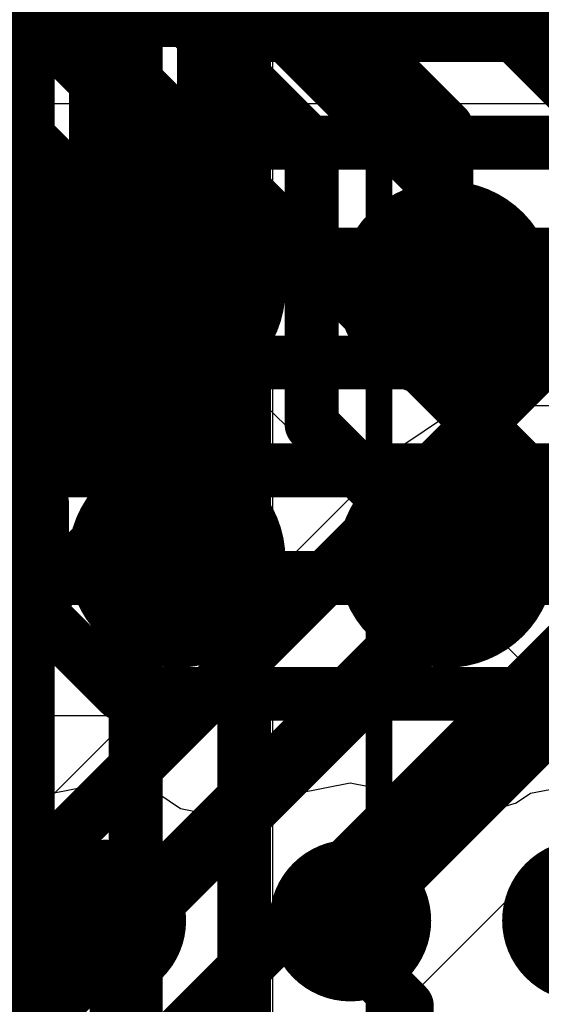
# Model space of a CAD drawing. Header units: millimetres. Extents: x -2 to 68, y -2 to 27.4.
# Tile 362 of 594: x 30.3 to 31.3, y 20.7 to 22.5. Entities that reach past the tile are written whole.
import ezdxf

# ---------------------------------------------------------------- set-up
doc = ezdxf.new("R2010")
doc.units = ezdxf.units.MM
for name, color, linetype in [('BottomLayer', 5, 'Continuous'), ('DrillGuide', 244, 'Continuous'), ('Mechanical10', 56, 'Continuous'), ('Mechanical13', 56, 'Continuous'), ('Mechanical6', 56, 'Continuous'), ('MidLayer2', 76, 'Continuous'), ('MidLayer3', 90, 'Continuous'), ('MidLayer4', 156, 'Continuous'), ('MidLayer5', 130, 'Continuous'), ('MidLayer6', 216, 'Continuous'), ('MultiLayer', 9, 'Continuous'), ('TopLayer', 1, 'Continuous'), ('TopPaste', 8, 'Continuous'), ('TopSolder', 216, 'Continuous'), ('ViaHoleLayer', 16, 'Continuous')]:
    doc.layers.add(name, color=color, linetype=linetype)

# ---------------------------------------------------------------- blocks, each defined once
blk = doc.blocks.new('SDINBDG4_16G_F_________1_B_51')
at = {"layer": 'Mechanical10', "const_width": 0.0999998}
blk.add_lwpolyline([(5.749998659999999, -6.4999997), (5.749998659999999, 6.50000224)], dxfattribs=at)
at = {"layer": 'Mechanical6', "const_width": 0.0499999}
blk.add_lwpolyline([(5.99999816, -6.7499992), (5.99999816, 6.750001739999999)], dxfattribs=at)
blk = doc.blocks.new('BGA486C50P27X27_1400X1400X125_227')
at = {"layer": 'Mechanical13', "const_width": 0.0999998}
blk.add_lwpolyline([(7.00000124, 7.00000124), (7.00000124, -6.9999987)], dxfattribs=at)
at = {"layer": 'TopLayer', "const_width": 0.0999998}
for points in [[(5.9500008, 5.49999916, 1), (6.0500006, 5.49999916, 1)], [(6.449999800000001, 5.49999916, 1), (6.5499996, 5.49999916, 1)], [(5.9500008, 5.00000016, 1), (6.0500006, 5.00000016, 1)], [(6.449999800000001, 5.00000016, 1), (6.5499996, 5.00000016, 1)]]:
    blk.add_lwpolyline(points, format="xyb", close=True, dxfattribs=at)
at = {"layer": 'TopPaste', "const_width": 0.0999998}
for points in [[(5.9500008, 5.49999916, 1), (6.0500006, 5.49999916, 1)], [(6.449999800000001, 5.49999916, 1), (6.5499996, 5.49999916, 1)], [(5.9500008, 5.00000016, 1), (6.0500006, 5.00000016, 1)], [(6.449999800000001, 5.00000016, 1), (6.5499996, 5.00000016, 1)]]:
    blk.add_lwpolyline(points, format="xyb", close=True, dxfattribs=at)
at = {"layer": 'TopSolder', "const_width": 0.2015998}
for points in [[(5.899200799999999, 5.49999916, 1), (6.1008006, 5.49999916, 1)], [(6.3991998, 5.49999916, 1), (6.600799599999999, 5.49999916, 1)], [(5.899200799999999, 5.00000016, 1), (6.1008006, 5.00000016, 1)], [(6.3991998, 5.00000016, 1), (6.600799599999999, 5.00000016, 1)]]:
    blk.add_lwpolyline(points, format="xyb", close=True, dxfattribs=at)

msp = doc.modelspace()

# ---------------------------------------------------------------- linework, layer by layer
at = {"layer": 'BottomLayer'}
for p, q in [((30.18602294, 22.3451039), (31.65117876, 22.3451039)), ((31.22257154, 21.7843735), (31.12502538, 21.76497044)), ((31.78043682, 21.7843735), (31.22257154, 21.7843735)), ((31.12502538, 21.76497044), (31.04233314, 21.70971528)), ((31.04233314, 21.70971528), (30.39830344, 21.06568558)), ((30.39471696, 21.06497184), (30.31202218, 21.00971668)), ((30.39830344, 21.06568558), (30.39471696, 21.06497184))]:
    msp.add_line(p, q, dxfattribs=at)
for points, const_width in [([(30.41543574, 21.77095468, 1), (30.5654329, 21.77095468, 1)], 0.1499997), ([(31.19757286, 21.52947688, 1), (31.24757022, 21.52947688, 1)], 0.0499999), ([(31.19757286, 21.52947688, 1), (31.24757022, 21.52947688, 1)], 0.0499999), ([(30.417262, 20.82947828, 1), (30.56725916, 20.82947828, 1)], 0.1499997), ([(30.87183564, 20.82947828, 1), (31.0218328, 20.82947828, 1)], 0.1499997), ([(31.30338926, 20.82947828, 1), (31.45338642, 20.82947828, 1)], 0.1499997), ([(30.92183554, 20.86015894, 1), (30.9718329, 20.86015894, 1)], 0.0499999), ([(30.95980854, 20.86015894, 1), (31.0098059, 20.86015894, 1)], 0.0499999), ([(30.95980854, 20.86015894, 1), (31.0098059, 20.86015894, 1)], 0.0499999), ([(30.4672619, 20.82947828, 1), (30.51725926, 20.82947828, 1)], 0.0499999), ([(30.49757426, 20.82947828, 1), (30.54757162, 20.82947828, 1)], 0.0499999), ([(30.49757426, 20.82947828, 1), (30.54757162, 20.82947828, 1)], 0.0499999)]:
    msp.add_lwpolyline(points, format="xyb", close=True, dxfattribs=dict(at, const_width=const_width))
at = {"layer": 'BottomLayer', "const_width": 0.0999998}
for points in [[(30.52257294, 20.82947828), (31.22257154, 21.52947688)], [(31.22257154, 21.52947688), (32.52096873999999, 21.52947688)], [(30.98480722, 20.86015894), (31.45412556, 21.32947728)], [(30.94683422, 20.86015894), (30.98480722, 20.86015894)], [(30.49226058, 20.82947828), (30.52257294, 20.82947828)]]:
    msp.add_lwpolyline(points, dxfattribs=at)
at = {"layer": 'DrillGuide', "const_width": 0.0499999}
for points in [[(30.46543564, 21.77095468, 1), (30.515433, 21.77095468, 1)], [(30.4672619, 20.82947828, 1), (30.51725926, 20.82947828, 1)], [(30.92183554, 20.82947828, 1), (30.9718329, 20.82947828, 1)]]:
    msp.add_lwpolyline(points, format="xyb", close=True, dxfattribs=at)
at = {"layer": 'MidLayer2'}
for p, q in [((29.49276804, 21.20990932), (31.2482611, 21.20990932)), ((31.2482611, 21.20990932), (31.76578864, 20.69238178))]:
    msp.add_line(p, q, dxfattribs=at)
at = {"layer": 'MidLayer2', "const_width": 0.0999998}
for points in [[(30.2491521, 22.94888476), (30.72551386, 22.472523)], [(30.0491525, 22.86604266), (30.64267176, 22.2725234)], [(29.8491529, 22.78320056), (30.56754872, 22.06480474)], [(30.72551386, 22.472523), (37.43250578, 22.472523)], [(30.64267176, 22.2725234), (32.12296343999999, 22.2725234)], [(30.56754872, 22.06480474), (31.71803918, 22.06480474)], [(29.65845224, 21.86480514), (31.63519708, 21.86480514)], [(29.57561014, 21.66480554), (31.43668338, 21.66480554)], [(29.49276804, 21.46480594), (31.35384128, 21.46480594)]]:
    msp.add_lwpolyline(points, dxfattribs=at)
at = {"layer": 'MidLayer2', "const_width": 0.0499999}
for points in [[(30.70051518, 22.472523, 1), (30.75051254, 22.472523, 1)], [(30.70051518, 22.472523, 1), (30.75051254, 22.472523, 1)], [(30.61767308, 22.2725234, 1), (30.66767044, 22.2725234, 1)], [(30.61767308, 22.2725234, 1), (30.66767044, 22.2725234, 1)], [(30.54255004, 22.06480474, 1), (30.5925474, 22.06480474, 1)], [(30.54255004, 22.06480474, 1), (30.5925474, 22.06480474, 1)]]:
    msp.add_lwpolyline(points, format="xyb", close=True, dxfattribs=at)
at = {"layer": 'MidLayer3'}
msp.add_line((30.80337756, 20.4663802), (30.80337756, 23.01102332), dxfattribs=at)
at = {"layer": 'MidLayer3', "const_width": 0.0999998}
for points in [[(30.54848094, 20.4663802), (30.54848094, 23.01102332)], [(30.34848134, 20.5492223), (30.34848134, 22.92818122)]]:
    msp.add_lwpolyline(points, dxfattribs=at)
at = {"layer": 'MidLayer4'}
for p, q in [((30.33549432, 22.47144604), (30.35489738, 22.56898966)), ((30.28023916, 22.38874872), (30.33549432, 22.47144604)), ((30.49226058, 21.0843749), (30.39471442, 21.06497184)), ((30.58980674, 21.06497184), (30.49226058, 21.0843749)), ((30.94683422, 21.0843749), (30.8492906, 21.06497184)), ((31.04437784, 21.06497184), (30.94683422, 21.0843749)), ((31.37838784, 21.0843749), (31.28084168, 21.06497184)), ((30.39471442, 21.06497184), (30.31202218, 21.00971668)), ((30.6319555, 21.03680832), (30.58980674, 21.06497184)), ((30.8492906, 21.06497184), (30.76659582, 21.00971668)), ((31.12707008, 21.00971668), (31.04437784, 21.06497184)), ((31.28084168, 21.06497184), (31.25460856, 21.0474433)), ((31.25460856, 21.0474433), (31.12707008, 21.00971668)), ((30.76659582, 21.00971668), (30.6319555, 21.03680832))]:
    msp.add_line(p, q, dxfattribs=at)
for points, const_width in [([(30.41543574, 21.77095468, 1), (30.5654329, 21.77095468, 1)], 0.1499997), ([(30.417262, 20.82947828, 1), (30.56725916, 20.82947828, 1)], 0.1499997), ([(30.87183564, 20.82947828, 1), (31.0218328, 20.82947828, 1)], 0.1499997), ([(31.30338926, 20.82947828, 1), (31.45338642, 20.82947828, 1)], 0.1499997), ([(30.4672619, 20.82947828, 1), (30.51725926, 20.82947828, 1)], 0.0499999), ([(30.92183554, 20.82947828, 1), (30.9718329, 20.82947828, 1)], 0.0499999), ([(30.48838708, 20.8083531, 1), (30.53838444, 20.8083531, 1)], 0.0499999), ([(30.48838708, 20.8083531, 1), (30.53838444, 20.8083531, 1)], 0.0499999), ([(30.92183554, 20.7753585, 1), (30.9718329, 20.7753585, 1)], 0.0499999), ([(30.92183554, 20.7753585, 1), (30.9718329, 20.7753585, 1)], 0.0499999), ([(31.0267096, 20.67048444, 1), (31.07670696, 20.67048444, 1)], 0.0499999), ([(31.0267096, 20.67048444, 1), (31.07670696, 20.67048444, 1)], 0.0499999)]:
    msp.add_lwpolyline(points, format="xyb", close=True, dxfattribs=dict(at, const_width=const_width))
at = {"layer": 'MidLayer4', "const_width": 0.0999998}
for points in [[(30.49226058, 20.82947828), (30.51338576, 20.8083531)], [(30.94683422, 20.7753585), (30.94683422, 20.82947828)], [(30.51338576, 19.97855796), (30.51338576, 20.8083531)], [(30.94683422, 20.7753585), (31.05170828, 20.67048444)], [(31.05170828, 19.94398602), (31.05170828, 20.67048444)]]:
    msp.add_lwpolyline(points, dxfattribs=at)
at = {"layer": 'MidLayer5'}
msp.add_line((30.20797616, 22.3665288), (31.85459973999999, 20.71990268), dxfattribs=at)
at = {"layer": 'MidLayer5', "const_width": 0.0999998}
for points in [[(28.96999794, 24.33000214), (32.50000104, 20.79999904)], [(28.80791546, 24.1270663), (32.33498231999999, 20.59999944)]]:
    msp.add_lwpolyline(points, dxfattribs=at)
at = {"layer": 'MidLayer6'}
msp.add_line((30.77220414, 20.40228076), (32.08348168, 21.7135583), dxfattribs=at)
at = {"layer": 'MidLayer6', "const_width": 0.0999998}
for points in [[(30.47531878, 21.81234398), (30.47531878, 23.61343004)], [(30.67531838, 21.72950188), (30.67531838, 23.53058794)], [(29.7509819, 20.31584964), (32.12610796, 22.6909757)], [(29.9509815, 20.22437662), (32.21758097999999, 22.4909761)], [(30.1509811, 20.14153452), (32.30042307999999, 22.2909765)], [(30.09626949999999, 21.4332947), (30.47531878, 21.81234398)], [(30.2962691, 21.3504526), (30.67531838, 21.72950188)], [(30.2962691, 21.23077034), (30.2962691, 21.3504526)], [(29.08400076, 20.018502), (30.2962691, 21.23077034)]]:
    msp.add_lwpolyline(points, dxfattribs=at)
at = {"layer": 'MidLayer6', "const_width": 0.0499999}
for points in [[(30.4503201, 21.81234398, 1), (30.50031746, 21.81234398, 1)], [(30.4503201, 21.81234398, 1), (30.50031746, 21.81234398, 1)], [(30.6503197, 21.72950188, 1), (30.70031706, 21.72950188, 1)], [(30.6503197, 21.72950188, 1), (30.70031706, 21.72950188, 1)], [(30.27127042, 21.3504526, 1), (30.32126778, 21.3504526, 1)], [(30.27127042, 21.3504526, 1), (30.32126778, 21.3504526, 1)], [(30.27127042, 21.23077034, 1), (30.32126778, 21.23077034, 1)], [(30.27127042, 21.23077034, 1), (30.32126778, 21.23077034, 1)]]:
    msp.add_lwpolyline(points, format="xyb", close=True, dxfattribs=at)
at = {"layer": 'MultiLayer', "const_width": 0.1499997}
for points in [[(30.41543574, 21.77095468, 1), (30.5654329, 21.77095468, 1)], [(30.417262, 20.82947828, 1), (30.56725916, 20.82947828, 1)], [(30.87183564, 20.82947828, 1), (31.0218328, 20.82947828, 1)], [(31.30338926, 20.82947828, 1), (31.45338642, 20.82947828, 1)]]:
    msp.add_lwpolyline(points, format="xyb", close=True, dxfattribs=at)
at = {"layer": 'TopLayer', "const_width": 0.0999998}
for points in [[(29.83592966, 23.5902373), (31.12499744, 22.30116952)], [(29.75308248, 23.3902377), (30.87499794, 22.26832224)], [(29.68402496, 23.17645352), (30.61048234, 22.24999614)], [(29.60118286, 22.97645392), (30.37499894, 22.20263784)], [(31.2282332, 22.49499692), (31.2282332, 22.76676422)], [(31.2282332, 22.49499692), (31.37499694, 22.34823318)], [(31.12499744, 21.99999664), (31.12499744, 22.30116952)], [(30.87499794, 21.74999714), (30.87499794, 22.26832224)], [(30.61048234, 22.01451274), (30.61048234, 22.24999614)], [(30.37499894, 21.88638752), (30.37499894, 22.20263784)], [(30.61048234, 22.01451274), (30.62499844, 21.99999664)], [(30.37499894, 21.88638752), (30.60586716, 21.6555193)], [(30.22854762, 21.74999714), (30.37499894, 21.60354582)], [(30.87499794, 21.74999714), (31.12499744, 21.49999764)], [(30.60586716, 21.51912892), (30.60586716, 21.6555193)], [(30.37499894, 21.39644692), (30.37499894, 21.60354582)], [(30.60586716, 21.51912892), (30.62499844, 21.49999764)], [(30.37499894, 21.39644692), (30.52144772, 21.24999814)], [(30.52144772, 21.24999814), (32.87499902, 21.24999814)]]:
    msp.add_lwpolyline(points, dxfattribs=at)
at = {"layer": 'TopLayer', "const_width": 0.0499999}
for points in [[(31.20323452, 22.49499692, 1), (31.25323188, 22.49499692, 1)], [(31.20323452, 22.49499692, 1), (31.25323188, 22.49499692, 1)], [(31.09999876, 22.30116952, 1), (31.14999612, 22.30116952, 1)], [(31.09999876, 22.30116952, 1), (31.14999612, 22.30116952, 1)], [(30.84999926, 22.26832224, 1), (30.89999662, 22.26832224, 1)], [(30.84999926, 22.26832224, 1), (30.89999662, 22.26832224, 1)], [(30.58548366, 22.24999614, 1), (30.63548102, 22.24999614, 1)], [(30.58548366, 22.24999614, 1), (30.63548102, 22.24999614, 1)], [(30.35000026, 22.20263784, 1), (30.39999762, 22.20263784, 1)], [(30.35000026, 22.20263784, 1), (30.39999762, 22.20263784, 1)], [(30.58548366, 22.01451274, 1), (30.63548102, 22.01451274, 1)], [(30.58548366, 22.01451274, 1), (30.63548102, 22.01451274, 1)], [(30.59999976, 21.99999664, 1), (30.64999711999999, 21.99999664, 1)], [(31.09999876, 21.99999664, 1), (31.14999612, 21.99999664, 1)], [(30.35000026, 21.88638752, 1), (30.39999762, 21.88638752, 1)], [(30.35000026, 21.88638752, 1), (30.39999762, 21.88638752, 1)], [(30.84999926, 21.74999714, 1), (30.89999662, 21.74999714, 1)], [(30.84999926, 21.74999714, 1), (30.89999662, 21.74999714, 1)], [(30.58086848, 21.6555193, 1), (30.63086584, 21.6555193, 1)], [(30.58086848, 21.6555193, 1), (30.63086584, 21.6555193, 1)], [(30.35000026, 21.60354582, 1), (30.39999762, 21.60354582, 1)], [(30.35000026, 21.60354582, 1), (30.39999762, 21.60354582, 1)], [(30.58086848, 21.51912892, 1), (30.63086584, 21.51912892, 1)], [(30.58086848, 21.51912892, 1), (30.63086584, 21.51912892, 1)], [(30.59999976, 21.49999764, 1), (30.64999711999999, 21.49999764, 1)], [(31.09999876, 21.49999764, 1), (31.14999612, 21.49999764, 1)], [(30.35000026, 21.39644692, 1), (30.39999762, 21.39644692, 1)], [(30.35000026, 21.39644692, 1), (30.39999762, 21.39644692, 1)], [(30.49644904, 21.24999814, 1), (30.5464464, 21.24999814, 1)], [(30.49644904, 21.24999814, 1), (30.5464464, 21.24999814, 1)]]:
    msp.add_lwpolyline(points, format="xyb", close=True, dxfattribs=at)
at = {"layer": 'ViaHoleLayer', "const_width": 0.0499999}
for points in [[(30.46543564, 21.77095468, 1), (30.515433, 21.77095468, 1)], [(30.4672619, 20.82947828, 1), (30.51725926, 20.82947828, 1)], [(30.92183554, 20.82947828, 1), (30.9718329, 20.82947828, 1)]]:
    msp.add_lwpolyline(points, format="xyb", close=True, dxfattribs=at)

# ---------------------------------------------------------------- block references
msp.add_blockref('SDINBDG4_16G_F_________1_B_51', (25.0000008, 18.6000009))
at = {"rotation": 90}
msp.add_blockref('BGA486C50P27X27_1400X1400X125_227', (36.1249976, 15.49999694), dxfattribs=at)

doc.saveas('drawing.dxf')
